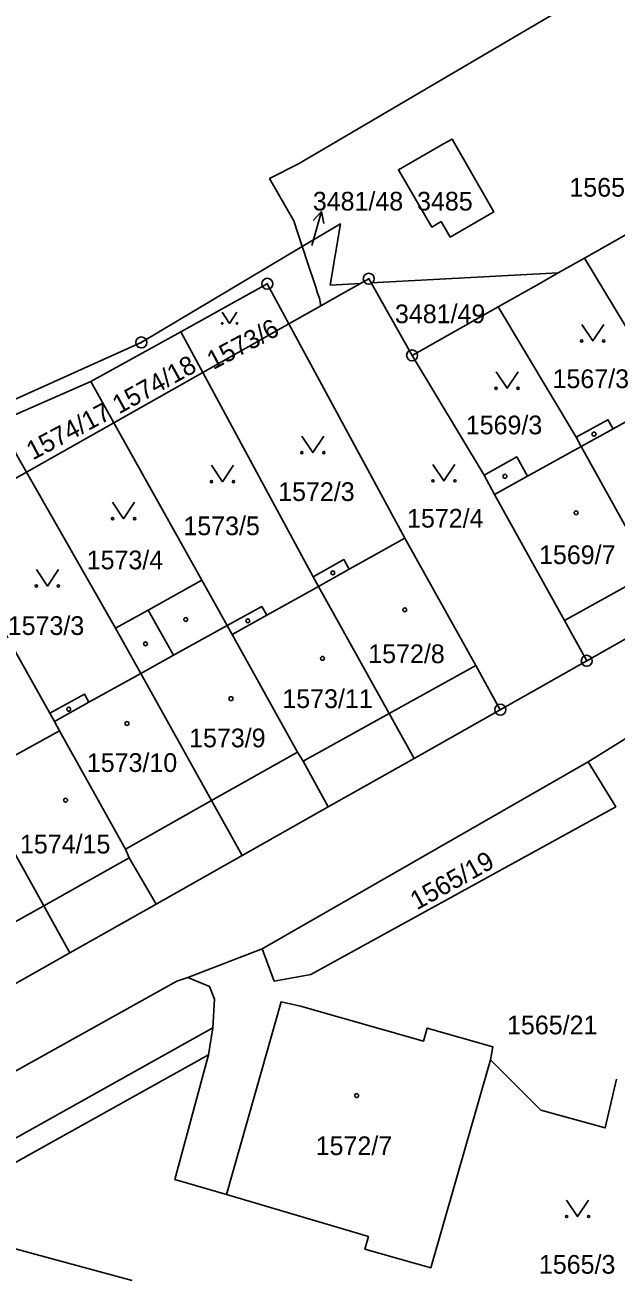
# Model space of a CAD drawing. Extents: x -733394 to -722299, y -1082822 to -1075049.
# Drawn here: x -727924.8 to -727871.1, y -1078545.4 to -1078431.8 of the extents above; entities that cross this region are included whole.
import ezdxf

# ---------------------------------------------------------------- set-up
doc = ezdxf.new("R2010")
doc.units = 0
for name, color, linetype in [('Hranice parcel', 7, 'Continuous'), ('Parcelní čísla', 7, 'Continuous'), ('Pop  PČ popisy', 7, 'Continuous'), ('Vnitřní kresba', 7, 'Continuous'), ('Značky bodu BP', 7, 'Continuous'), ('Značky budov', 7, 'Continuous'), ('Značky kultur', 7, 'Continuous')]:
    doc.layers.add(name, color=color, linetype=linetype)

msp = doc.modelspace()

# ---------------------------------------------------------------- linework, layer by layer
at = {"layer": 'Hranice parcel'}
for p, q in [((-727866.13, -1078448.57), (-727873.97, -1078452.99)), ((-727873.97, -1078452.99), (-727876.37, -1078454.34)), ((-727873.97, -1078452.99), (-727867.32, -1078464.04)), ((-727893.37, -1078455.24), (-727876.37, -1078454.34)), ((-727897.93, -1078457.33), (-727900.84, -1078458.98)), ((-727881.81, -1078457.42), (-727889.64, -1078461.84)), ((-727881.81, -1078457.42), (-727874.72, -1078469.28)), ((-727918.86, -1078464.21), (-727910.67, -1078459.71)), ((-727910.67, -1078459.71), (-727908.68, -1078463.4)), ((-727900.84, -1078458.98), (-727908.68, -1078463.4)), ((-727890.3, -1078478.46), (-727900.84, -1078458.98)), ((-727889.64, -1078461.84), (-727883.1, -1078472.71)), ((-727927.31, -1078467.9), (-727918.86, -1078464.21)), ((-727916.76, -1078467.96), (-727918.86, -1078464.21)), ((-727908.68, -1078463.4), (-727898.64, -1078481.96)), ((-727924.71, -1078472.45), (-727927.31, -1078467.9)), ((-727916.76, -1078467.96), (-727924.71, -1078472.45)), ((-727908.75, -1078482.27), (-727916.76, -1078467.96)), ((-727874.72, -1078469.28), (-727874.26, -1078470.11)), ((-727924.71, -1078472.45), (-727932.43, -1078476.81)), ((-727916.6, -1078486.64), (-727924.71, -1078472.45)), ((-727932.43, -1078476.81), (-727922.58, -1078494.37)), ((-727908.75, -1078482.27), (-727906.47, -1078486.38)), ((-727898.64, -1078481.96), (-727898.15, -1078482.83)), ((-727865.91, -1078485.17), (-727873.76, -1078489.6)), ((-727914.32, -1078490.75), (-727916.6, -1078486.64)), ((-727873.76, -1078489.6), (-727881.62, -1078494.04)), ((-727873.62, -1078498.79), (-727865.25, -1078493.56)), ((-727881.62, -1078494.04), (-727889.46, -1078498.47)), ((-727873.62, -1078498.79), (-727903.27, -1078515.79)), ((-727889.46, -1078498.47), (-727897.27, -1078502.88)), ((-727897.27, -1078502.88), (-727905.1, -1078507.3)), ((-727905.1, -1078507.3), (-727912.93, -1078511.72)), ((-727912.93, -1078511.72), (-727920.76, -1078516.14)), ((-727920.76, -1078516.14), (-727928.58, -1078520.56)), ((-727910.05, -1078518.37), (-727903.27, -1078515.79)), ((-727907.75, -1078522.95), (-727908.15, -1078525.42)), ((-727908.15, -1078525.42), (-727935.22, -1078540.47)), ((-727935.22, -1078540.47), (-727915.11, -1078545.94))]:
    msp.add_line(p, q, dxfattribs=at)
for points in [[(-727861.12, -1078421.58), (-727899.98, -1078444.42), (-727902.61, -1078445.76), (-727900.41, -1078449.62), (-727899.63, -1078451.95)], [(-727886.99, -1078449.68), (-727887.85, -1078450.18), (-727890.88, -1078444.97), (-727886.78, -1078442.62), (-727886.01, -1078442.18), (-727882.67, -1078448.01), (-727882.22, -1078448.8), (-727886.18, -1078451.08), (-727886.99, -1078449.68)], [(-727899.63, -1078451.95), (-727896.16, -1078449.89), (-727897.09, -1078455.44), (-727894.33, -1078455.29)], [(-728034.1, -1078495.75), (-728014.68, -1078494.32), (-727965.41, -1078481.94), (-727931.4, -1078468.35), (-727914.27, -1078460.66), (-727899.63, -1078451.95)], [(-727897.93, -1078457.33), (-727898.07, -1078456.64), (-727898.23, -1078456.17), (-727898.41, -1078455.62), (-727899.21, -1078453.22), (-727899.56, -1078452.17), (-727899.63, -1078451.95)], [(-727893.37, -1078455.24), (-727893.58, -1078454.87), (-727894.33, -1078455.29)], [(-727876.37, -1078454.34), (-727878.1, -1078455.32), (-727881.81, -1078457.42)], [(-727900.84, -1078458.98), (-727902.81, -1078455.33), (-727910.67, -1078459.71)], [(-727894.33, -1078455.29), (-727895.69, -1078456.06), (-727897.93, -1078457.33)], [(-727889.64, -1078461.84), (-727892.97, -1078455.95), (-727893.37, -1078455.24)], [(-727908.68, -1078463.4), (-727915.64, -1078467.33), (-727916.76, -1078467.96)], [(-727874.72, -1078469.28), (-727871.83, -1078467.68), (-727871.37, -1078468.51), (-727866.38, -1078465.75)], [(-727883.1, -1078472.71), (-727880.13, -1078471.07), (-727879.16, -1078472.82), (-727874.26, -1078470.11)], [(-727874.26, -1078470.11), (-727867.91, -1078481.57), (-727865.91, -1078485.17)], [(-727883.1, -1078472.71), (-727882.14, -1078474.47), (-727875.79, -1078485.93), (-727873.76, -1078489.6)], [(-727898.64, -1078481.96), (-727895.84, -1078480.4), (-727895.36, -1078481.28), (-727890.3, -1078478.46)], [(-727890.3, -1078478.46), (-727883.86, -1078490.02), (-727881.62, -1078494.04)], [(-727916.6, -1078486.64), (-727913.63, -1078484.99), (-727908.75, -1078482.27)], [(-727906.47, -1078486.38), (-727903.3, -1078484.67), (-727902.86, -1078485.45), (-727898.15, -1078482.83)], [(-727898.15, -1078482.83), (-727891.72, -1078494.4), (-727889.46, -1078498.47)], [(-727897.27, -1078502.88), (-727899.56, -1078498.72), (-727900.05, -1078497.89), (-727906.01, -1078487.21), (-727906.47, -1078486.38)], [(-727922.58, -1078494.37), (-727919.44, -1078492.63), (-727919.03, -1078493.37), (-727914.32, -1078490.75)], [(-727914.32, -1078490.75), (-727907.88, -1078502.31), (-727905.1, -1078507.3)], [(-727922.58, -1078494.37), (-727922.17, -1078495.12), (-727921.71, -1078495.95)], [(-727930, -1078499.53), (-727926.86, -1078497.78), (-727926.42, -1078498.57), (-727921.71, -1078495.95)], [(-727921.71, -1078495.95), (-727915.71, -1078506.73), (-727915.36, -1078507.52), (-727912.93, -1078511.72)], [(-727903.27, -1078515.79), (-727902.2, -1078518.71), (-727898.86, -1078518.11), (-727871.13, -1078502.87), (-727873.62, -1078498.79)], [(-727920.76, -1078516.14), (-727923.13, -1078511.88), (-727929.56, -1078500.32)], [(-727910.05, -1078518.37), (-727911.03, -1078518.71), (-727960.45, -1078546.23)], [(-727907.75, -1078522.95), (-727907.6, -1078520.35), (-727908.06, -1078519.2), (-727910.05, -1078518.37)], [(-727906.53, -1078538.11), (-727901.56, -1078520.6), (-727899.8, -1078521), (-727888.61, -1078524.16), (-727888.27, -1078522.99), (-727882.3, -1078524.69), (-727882.52, -1078525.86)], [(-727960.45, -1078546.23), (-727958.75, -1078549.17), (-727957.8, -1078549.86), (-727956.92, -1078550.09), (-727956.19, -1078550.03), (-727907.75, -1078522.95)], [(-727906.53, -1078538.11), (-727911.23, -1078536.75), (-727908.15, -1078525.42)], [(-727882.52, -1078525.86), (-727887.95, -1078544.77), (-727893.94, -1078543.09), (-727893.61, -1078541.93), (-727906.53, -1078538.11)], [(-727871.07, -1078527.63), (-727872.09, -1078532.05), (-727877.95, -1078530.44), (-727882.52, -1078525.86)]]:
    msp.add_lwpolyline(points, dxfattribs=at)
at = {"layer": 'Pop  PČ popisy'}
for p, q in [((-727898.7, -1078451.63), (-727897.87, -1078448.75)), ((-727897.87, -1078448.75), (-727898.63, -1078449.57)), ((-727897.87, -1078448.75), (-727897.67, -1078449.85)), ((-727898.76, -1078451.85), (-727898.7, -1078451.63))]:
    msp.add_line(p, q, dxfattribs=at)
at = {"layer": 'Vnitřní kresba'}
for p, q in [((-727871.37, -1078468.51), (-727874.26, -1078470.11)), ((-727879.16, -1078472.82), (-727882.14, -1078474.47)), ((-727898.15, -1078482.83), (-727895.36, -1078481.28)), ((-727875.79, -1078485.93), (-727867.91, -1078481.57)), ((-727913.63, -1078484.99), (-727911.35, -1078489.09)), ((-727906.01, -1078487.21), (-727902.86, -1078485.45)), ((-727911.35, -1078489.09), (-727906.47, -1078486.38)), ((-727914.32, -1078490.75), (-727911.35, -1078489.09)), ((-727891.72, -1078494.4), (-727883.86, -1078490.02)), ((-727922.17, -1078495.12), (-727919.03, -1078493.37)), ((-727899.56, -1078498.72), (-727891.72, -1078494.4)), ((-727907.88, -1078502.31), (-727900.05, -1078497.89)), ((-727915.71, -1078506.73), (-727907.88, -1078502.31)), ((-727923.13, -1078511.88), (-727915.36, -1078507.52)), ((-727930.98, -1078516.25), (-727923.13, -1078511.88))]:
    msp.add_line(p, q, dxfattribs=at)
at = {"layer": 'Značky bodu BP'}
for centre, radius in [((-727902.81, -1078455.33), 0.5), ((-727893.58, -1078454.87), 0.5), ((-727893.58, -1078454.87), 0.0303), ((-727902.81, -1078455.33), 0.0303), ((-727914.27, -1078460.66), 0.5), ((-727914.27, -1078460.66), 0.0303), ((-727889.64, -1078461.84), 0.5), ((-727889.64, -1078461.84), 0.0303), ((-727873.76, -1078489.6), 0.5), ((-727873.76, -1078489.6), 0.0303), ((-727881.62, -1078494.04), 0.5), ((-727881.62, -1078494.04), 0.0303)]:
    msp.add_circle(centre, radius, dxfattribs=at)
at = {"layer": 'Značky budov'}
for centre in [(-727873.1, -1078468.99), (-727881.2, -1078472.83), (-727874.73, -1078476.15), (-727896.85, -1078481.6), (-727910.23, -1078485.84), (-727904.58, -1078485.97), (-727890.31, -1078484.97), (-727913.89, -1078488.05), (-727897.79, -1078489.38), (-727920.87, -1078494), (-727906.11, -1078493.04), (-727915.57, -1078495.3), (-727921.15, -1078502.27), (-727894.69, -1078529.12)]:
    msp.add_circle(centre, 0.175, dxfattribs=at)
at = {"layer": 'Značky kultur'}
for points in [[(-727906.91, -1078457.92), (-727906.24, -1078458.93), (-727905.57, -1078457.92)], [(-727874.22, -1078459.02), (-727873.22, -1078460.52), (-727872.22, -1078459.02)], [(-727882.01, -1078463.33), (-727881.01, -1078464.83), (-727880.01, -1078463.33)], [(-727899.67, -1078469.17), (-727898.67, -1078470.67), (-727897.67, -1078469.17)], [(-727907.88, -1078471.82), (-727906.88, -1078473.32), (-727905.88, -1078471.82)], [(-727887.75, -1078471.74), (-727886.75, -1078473.24), (-727885.75, -1078471.74)], [(-727916.88, -1078475.18), (-727915.88, -1078476.68), (-727914.88, -1078475.18)], [(-727923.81, -1078481.3), (-727922.81, -1078482.8), (-727921.81, -1078481.3)], [(-727875.59, -1078538.61), (-727874.59, -1078540.11), (-727873.59, -1078538.61)]]:
    msp.add_lwpolyline(points, dxfattribs=at)
for centre, radius in [((-727906.91, -1078458.93), 0.067), ((-727905.57, -1078458.93), 0.067), ((-727874.22, -1078460.52), 0.1), ((-727872.22, -1078460.52), 0.1), ((-727882.01, -1078464.83), 0.1), ((-727880.01, -1078464.83), 0.1), ((-727899.67, -1078470.67), 0.1), ((-727897.67, -1078470.67), 0.1), ((-727907.88, -1078473.32), 0.1), ((-727905.88, -1078473.32), 0.1), ((-727887.75, -1078473.24), 0.1), ((-727885.75, -1078473.24), 0.1), ((-727916.88, -1078476.68), 0.1), ((-727914.88, -1078476.68), 0.1), ((-727923.81, -1078482.8), 0.1), ((-727921.81, -1078482.8), 0.1), ((-727875.59, -1078540.11), 0.1), ((-727873.59, -1078540.11), 0.1)]:
    msp.add_circle(centre, radius, dxfattribs=at)

# ---------------------------------------------------------------- texts
at = {"layer": 'Parcelní čísla'}
for s, p in [('1565/28', (-727875.34, -1078447.41)), ('3481/48', (-727898.67, -1078448.67)), ('3485', (-727889.19, -1078448.67)), ('3481/49', (-727891.2, -1078458.91)), ('1567/3', (-727876.87, -1078464.81)), ('1569/3', (-727884.76, -1078469.01)), ('1572/3', (-727901.82, -1078475.07)), ('1573/5', (-727910.44, -1078478.18)), ('1572/4', (-727890.1, -1078477.49)), ('1569/7', (-727878.1, -1078480.81)), ('1573/4', (-727919.23, -1078481.28)), ('1573/3', (-727926.41, -1078487.25)), ('1572/8', (-727893.63, -1078489.81)), ('1573/11', (-727901.44, -1078493.89)), ('1573/9', (-727909.92, -1078497.46)), ('1573/10', (-727919.22, -1078499.7)), ('1574/15', (-727925.3, -1078507.11)), ('1565/21', (-727881.01, -1078523.55)), ('1572/7', (-727898.41, -1078534.53)), ('1565/3', (-727878.11, -1078545.31))]:
    msp.add_text(s, height=1.7, dxfattribs=at).set_placement(p)
for s, rotation, p in [('1573/6', 28, (-727907.72, -1078463.18)), ('1574/18', 29, (-727916.29, -1078467.21)), ('1574/17', 28, (-727924.13, -1078471.39)), ('1565/19', 29, (-727889.21, -1078512.29))]:
    msp.add_text(s, height=1.7, rotation=rotation, dxfattribs=at).set_placement(p)

doc.saveas('drawing.dxf')
